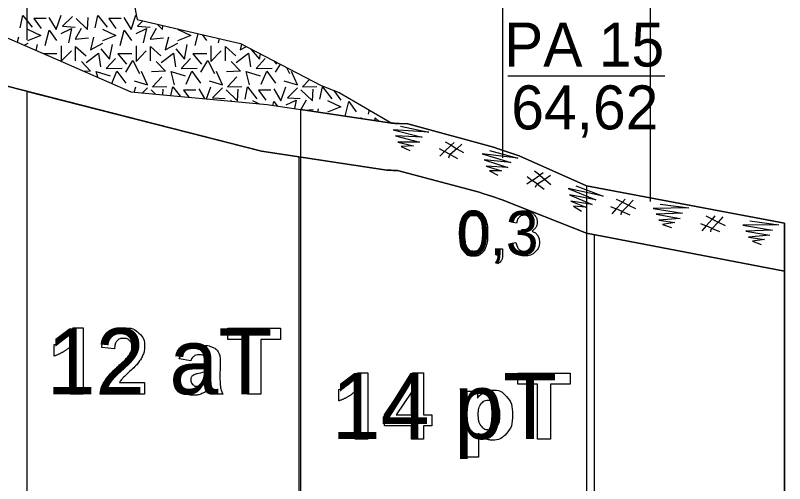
# Model space of a CAD drawing. Extents: x 532503 to 539665, y 6557663 to 6561526.
# Drawn here: x 538711.2 to 538809.1, y 6560416.4 to 6560476 of the extents above; entities that cross this region are included whole.
import ezdxf

# ---------------------------------------------------------------- set-up
doc = ezdxf.new("R2010")
doc.units = 0
for name, color, linetype in [('Default', 7, 'Continuous'), ('GEOLPUNKT', 7, 'Continuous'), ('illumineerimisjooned', 7, 'Continuous'), ('Kaitsevöönd', 7, 'Continuous'), ('kataster', 7, 'Continuous'), ('maapind', 7, 'Continuous'), ('maapind varasem', 7, 'Continuous'), ('Plokid', 7, 'Continuous'), ('Proovid', 7, 'Continuous'), ('Täide', 7, 'Continuous')]:
    doc.layers.add(name, color=color, linetype=linetype)

msp = doc.modelspace()

# ---------------------------------------------------------------- linework, layer by layer
at = {"layer": 'Default'}
for points in [[(538707.531, 6560474.146), (538708.829, 6560473.651), (538710.406, 6560472.999), (538716.58, 6560470.331), (538725.851, 6560466.27), (538743.23, 6560464.64), (538759.11, 6560462.265), (538759.363, 6560462.248), (538759.494, 6560462.241), (538760.031, 6560462.221), (538761.154, 6560462.183), (538772.041, 6560459.209), (538772.651, 6560458.993), (538773.804, 6560458.605), (538775.312, 6560458.123), (538783.9, 6560454.27), (538809.139, 6560449.524)], [(538702.941, 6560469.214), (538704.114, 6560469.027), (538706.614, 6560468.075), (538708.069, 6560467.473), (538742.506, 6560458.681), (538758.463, 6560456.295), (538759.017, 6560456.257), (538759.235, 6560456.247), (538759.815, 6560456.225), (538770.246, 6560453.48), (538770.692, 6560453.322), (538771.934, 6560452.903), (538773.165, 6560452.51), (538783.9, 6560448.27), (538809.139, 6560443.419)]]:
    msp.add_lwpolyline(points, dxfattribs=at)
at = {"layer": 'GEOLPUNKT'}
for p, q in [((538773.9, 6560468.27), (538793.9, 6560468.27)), ((538783.9, 6560454.27), (538783.9, 6560154.27))]:
    msp.add_line(p, q, dxfattribs=at)
at = {"layer": 'illumineerimisjooned'}
msp.add_line((538712.678, 6560472.885), (538712.678, 6560532.885), dxfattribs=at)
at = {"layer": 'Kaitsevöönd'}
msp.add_line((538747.475, 6560464.005), (538747.475, 6560158.959), dxfattribs=at)
msp.add_line((538747.475, 6560464.005), (538747.475, 6560158.959), dxfattribs=at)
for points in [[(538809.139, 6560449.524), (538783.9, 6560454.27), (538775.312, 6560458.123), (538773.804, 6560458.605), (538772.651, 6560458.993), (538772.041, 6560459.209), (538761.154, 6560462.183), (538760.031, 6560462.221), (538759.494, 6560462.241), (538759.363, 6560462.248), (538759.11, 6560462.265), (538747.475, 6560464.005)], [(538809.139, 6560449.524), (538809.139, 6560171.87), (538809.139, 6560154.375)], [(538809.139, 6560154.375), (538809.139, 6560171.87), (538809.139, 6560449.524)]]:
    msp.add_lwpolyline(points, dxfattribs=at)
at = {"layer": 'kataster'}
for p, q in [((538773.234, 6560457.831), (538773.234, 6560517.831)), ((538792.061, 6560452.308), (538792.061, 6560512.308))]:
    msp.add_line(p, q, dxfattribs=at)
at = {"layer": 'maapind'}
msp.add_lwpolyline([(538724.468, 6560486.747), (538726.672, 6560475.462), (538739.829, 6560472.4), (538750.119, 6560467.048), (538752.408, 6560466.147), (538759.11, 6560462.265)], dxfattribs=at)
at = {"layer": 'maapind varasem'}
msp.add_lwpolyline([(538672.117, 6560480.198), (538703.931, 6560475.433), (538706.155, 6560474.67), (538708.829, 6560473.651), (538710.406, 6560472.999), (538716.58, 6560470.331), (538725.851, 6560466.27), (538743.23, 6560464.64), (538759.11, 6560462.265), (538759.362, 6560462.248)], dxfattribs=at)
at = {"layer": 'Plokid'}
for p, q in [((538712.678, 6560208.492), (538712.678, 6560466.296)), ((538747.31, 6560203.522), (538747.31, 6560457.963)), ((538784.9, 6560448.078), (538784.9, 6560198.127))]:
    msp.add_line(p, q, dxfattribs=at)
for points in [[(538712.678, 6560466.296), (538742.506, 6560458.681), (538758.463, 6560456.295), (538759.017, 6560456.257), (538759.235, 6560456.247), (538759.815, 6560456.225), (538770.246, 6560453.48), (538770.692, 6560453.322), (538771.934, 6560452.903), (538773.165, 6560452.51), (538783.9, 6560448.27), (538784.9, 6560448.078)], [(538718.467, 6560436.183), (538719.775, 6560436.183), (538719.775, 6560427.751)], [(538740.731, 6560427.751), (538740.731, 6560434.73), (538738.24, 6560434.73), (538738.24, 6560436.151), (538744.911, 6560436.151), (538744.911, 6560434.73), (538742.427, 6560434.73), (538742.427, 6560427.751), (538740.731, 6560427.751)], [(538716.081, 6560432.598), (538716.081, 6560434.058)], [(538719.775, 6560427.751), (538718.162, 6560427.751), (538718.162, 6560433.817)], [(538723.771, 6560433.533), (538722.164, 6560433.693)], [(538733.502, 6560431.983), (538732.042, 6560432.246)], [(538735.66, 6560431.727), (538735.66, 6560431.887)], [(538737.248, 6560431.631), (538737.222, 6560429.751)], [(538735.66, 6560430.356), (538735.66, 6560430.677)], [(538754.734, 6560430.473), (538756.042, 6560430.473), (538756.042, 6560422.041)], [(538761.599, 6560422.041), (538761.599, 6560423.732), (538758.161, 6560423.732), (538758.161, 6560425.134), (538761.805, 6560430.473), (538763.155, 6560430.473), (538763.155, 6560425.14), (538764.199, 6560425.14), (538764.199, 6560423.732), (538763.155, 6560423.732), (538763.155, 6560422.041), (538761.599, 6560422.041)], [(538777.644, 6560422.041), (538777.644, 6560429.02), (538775.153, 6560429.02), (538775.153, 6560430.441), (538781.825, 6560430.441), (538781.825, 6560429.02), (538779.341, 6560429.02), (538779.341, 6560422.041), (538777.644, 6560422.041)], [(538727.612, 6560429.249), (538727.612, 6560427.751), (538721.971, 6560427.751)], [(538724.415, 6560429.249), (538727.612, 6560429.249)], [(538752.348, 6560426.888), (538752.348, 6560428.348)], [(538737.587, 6560427.751), (538735.993, 6560427.751)], [(538756.042, 6560422.041), (538754.429, 6560422.041), (538754.429, 6560428.107)], [(538761.599, 6560425.14), (538761.599, 6560428.016), (538759.668, 6560425.14), (538761.599, 6560425.14)], [(538768.52, 6560428.13), (538770.025, 6560428.13), (538770.025, 6560427.236)], [(538770.134, 6560422.795), (538770.134, 6560419.724), (538768.52, 6560419.724), (538768.52, 6560428.13)]]:
    msp.add_lwpolyline(points, dxfattribs=at)
for points, degree in [([(538716.081, 6560434.058), (538716.712, 6560434.264), (538717.452, 6560434.84), (538718.192, 6560435.416), (538718.467, 6560436.183)], 3), ([(538722.164, 6560433.693), (538722.307, 6560435.024), (538723.062, 6560435.604), (538723.818, 6560436.183), (538724.951, 6560436.183), (538726.193, 6560436.183), (538726.902, 6560435.513), (538727.612, 6560434.844), (538727.612, 6560433.847), (538727.612, 6560433.28), (538727.409, 6560432.768), (538727.206, 6560432.256), (538726.765, 6560431.694), (538726.473, 6560431.322), (538725.71, 6560430.624), (538724.947, 6560429.925), (538724.744, 6560429.696), (538724.541, 6560429.467), (538724.415, 6560429.249)], 3), ([(538721.971, 6560427.751), (538722.063, 6560428.599), (538722.521, 6560429.357), (538722.98, 6560430.116), (538724.332, 6560431.37), (538725.42, 6560432.383), (538725.666, 6560432.744), (538725.999, 6560433.242), (538725.999, 6560433.729), (538725.999, 6560434.267), (538725.71, 6560434.556), (538725.422, 6560434.845), (538724.913, 6560434.845), (538724.41, 6560434.845), (538724.113, 6560434.541), (538723.816, 6560434.238), (538723.771, 6560433.533)], 3), ([(538718.162, 6560433.817), (538717.279, 6560432.993), (538716.081, 6560432.598)], 2), ([(538732.042, 6560432.246), (538732.289, 6560433.127), (538732.892, 6560433.551), (538733.494, 6560433.974), (538734.682, 6560433.974), (538735.761, 6560433.974), (538736.289, 6560433.719), (538736.817, 6560433.464), (538737.032, 6560433.072), (538737.248, 6560432.679), (538737.248, 6560431.631)], 3), ([(538735.66, 6560431.887), (538735.66, 6560432.351), (538735.43, 6560432.548), (538735.201, 6560432.745), (538734.564, 6560432.745), (538734.133, 6560432.745), (538733.892, 6560432.576), (538733.651, 6560432.407), (538733.502, 6560431.983)], 3), ([(538735.993, 6560427.751), (538735.93, 6560427.912), (538735.838, 6560428.228), (538735.798, 6560428.371), (538735.781, 6560428.417), (538735.369, 6560428.017), (538734.899, 6560427.817), (538734.43, 6560427.617), (538733.897, 6560427.617), (538732.958, 6560427.617), (538732.417, 6560428.127), (538731.876, 6560428.637), (538731.876, 6560429.417), (538731.876, 6560429.933), (538732.123, 6560430.337), (538732.369, 6560430.741), (538732.813, 6560430.956), (538733.258, 6560431.171), (538734.095, 6560431.332), (538735.224, 6560431.544), (538735.66, 6560431.727)], 3), ([(538735.66, 6560430.677), (538735.351, 6560430.574), (538734.681, 6560430.431), (538734.011, 6560430.287), (538733.804, 6560430.15), (538733.489, 6560429.926), (538733.489, 6560429.582), (538733.489, 6560429.243), (538733.741, 6560428.997), (538733.993, 6560428.75), (538734.383, 6560428.75), (538734.818, 6560428.75), (538735.213, 6560429.037), (538735.505, 6560429.255), (538735.597, 6560429.57), (538735.66, 6560429.777), (538735.66, 6560430.356)], 3), ([(538752.348, 6560428.348), (538752.979, 6560428.554), (538753.719, 6560429.13), (538754.459, 6560429.706), (538754.734, 6560430.473)], 3), ([(538737.222, 6560429.751), (538737.222, 6560428.949), (538737.299, 6560428.568), (538737.376, 6560428.187), (538737.587, 6560427.751)], 3), ([(538770.025, 6560427.236), (538770.317, 6560427.694), (538770.816, 6560427.979), (538771.315, 6560428.264), (538771.922, 6560428.264), (538772.983, 6560428.264), (538773.722, 6560427.434), (538774.462, 6560426.603), (538774.462, 6560425.12), (538774.462, 6560423.597), (538773.717, 6560422.752), (538772.971, 6560421.907), (538771.911, 6560421.907), (538771.406, 6560421.907), (538770.997, 6560422.107), (538770.587, 6560422.308), (538770.134, 6560422.795)], 3), ([(538754.429, 6560428.107), (538753.546, 6560427.283), (538752.348, 6560426.888)], 2), ([(538770.108, 6560425.189), (538770.108, 6560424.165), (538770.517, 6560423.676), (538770.925, 6560423.187), (538771.512, 6560423.187), (538772.075, 6560423.187), (538772.449, 6560423.636), (538772.823, 6560424.085), (538772.823, 6560425.109), (538772.823, 6560426.064), (538772.438, 6560426.527), (538772.052, 6560426.99), (538771.483, 6560426.99), (538770.89, 6560426.99), (538770.499, 6560426.536), (538770.108, 6560426.081), (538770.108, 6560425.189)], 3)]:
    msp.add_open_spline(points, degree=degree, dxfattribs=at)
at = {"layer": 'Proovid'}
for points in [[(538774.989, 6560449.517), (538774.302, 6560449.64)], [(538775.589, 6560448.125), (538775.666, 6560448.727)], [(538774.234, 6560446.956), (538774.921, 6560447.045)], [(538772.428, 6560445.47), (538772.428, 6560446.251), (538773.209, 6560446.251), (538773.209, 6560445.47)], [(538772.817, 6560445.47), (538772.428, 6560445.47)], [(538772.573, 6560444.36), (538772.381, 6560444.655)]]:
    msp.add_lwpolyline(points, dxfattribs=at)
for points in [[(538767.707, 6560448.232), (538767.707, 6560449.225), (538767.912, 6560449.831), (538768.116, 6560450.437), (538768.519, 6560450.764), (538768.921, 6560451.092), (538769.532, 6560451.092), (538769.983, 6560451.092), (538770.323, 6560450.91), (538770.664, 6560450.729), (538770.885, 6560450.387), (538771.105, 6560450.046), (538771.231, 6560449.555), (538771.357, 6560449.064), (538771.357, 6560448.232), (538771.357, 6560447.247), (538771.155, 6560446.641), (538770.952, 6560446.035), (538770.549, 6560445.705), (538770.147, 6560445.376), (538769.532, 6560445.376), (538768.723, 6560445.376), (538768.261, 6560445.954), (538767.707, 6560446.655), (538767.707, 6560448.232)], [(538774.302, 6560449.64), (538774.428, 6560450.332), (538774.875, 6560450.712), (538775.322, 6560451.092), (538775.987, 6560451.092), (538776.446, 6560451.092), (538776.832, 6560450.895), (538777.218, 6560450.699), (538777.423, 6560450.359), (538777.627, 6560450.02), (538777.627, 6560449.639), (538777.627, 6560449.276), (538777.432, 6560448.979), (538777.237, 6560448.681), (538776.855, 6560448.506), (538777.352, 6560448.391), (538777.626, 6560448.031), (538777.9, 6560447.67), (538777.9, 6560447.128), (538777.9, 6560446.395), (538777.365, 6560445.886), (538776.831, 6560445.376), (538776.013, 6560445.376), (538775.276, 6560445.376), (538774.789, 6560445.816), (538774.302, 6560446.256), (538774.234, 6560446.956)], [(538768.416, 6560448.232), (538768.416, 6560446.851), (538768.738, 6560446.395), (538769.06, 6560445.94), (538769.532, 6560445.94), (538770.005, 6560445.94), (538770.326, 6560446.397), (538770.648, 6560446.854), (538770.648, 6560448.232), (538770.648, 6560449.615), (538770.327, 6560450.069), (538770.006, 6560450.524), (538769.525, 6560450.524), (538769.052, 6560450.524), (538768.769, 6560450.123), (538768.416, 6560449.611), (538768.416, 6560448.232)], [(538775.666, 6560448.727), (538775.734, 6560448.719), (538775.776, 6560448.719), (538776.216, 6560448.719), (538776.567, 6560448.948), (538776.918, 6560449.177), (538776.918, 6560449.654), (538776.918, 6560450.032), (538776.662, 6560450.28), (538776.407, 6560450.528), (538776.002, 6560450.528), (538775.6, 6560450.528), (538775.333, 6560450.275), (538775.066, 6560450.022), (538774.989, 6560449.517)], [(538774.921, 6560447.045), (538775.039, 6560446.46), (538775.323, 6560446.202), (538775.606, 6560445.944), (538776.017, 6560445.944), (538776.504, 6560445.944), (538776.837, 6560446.28), (538777.17, 6560446.616), (538777.17, 6560447.113), (538777.17, 6560447.587), (538776.861, 6560447.894), (538776.552, 6560448.202), (538776.074, 6560448.202), (538775.879, 6560448.202), (538775.589, 6560448.125)], [(538772.381, 6560444.655), (538772.599, 6560444.751), (538772.702, 6560444.936), (538772.805, 6560445.122), (538772.817, 6560445.47)], [(538773.209, 6560445.47), (538773.209, 6560445.038), (538773.057, 6560444.772), (538772.905, 6560444.506), (538772.573, 6560444.36)]]:
    msp.add_open_spline(points, degree=3, dxfattribs=at)
at = {"layer": 'Täide'}
for p, q in [((538730.868, 6560474.418), (538730.882, 6560474.482)), ((538734.057, 6560472.156), (538734.432, 6560473.656)), ((538734.962, 6560473.533), (538735.492, 6560472.797)), ((538711.56, 6560473.207), (538711.404, 6560472.568)), ((538712.28, 6560472.19), (538712.769, 6560472.453)), ((538713.817, 6560471.525), (538713.965, 6560472.264)), ((538737.118, 6560473.031), (538737.002, 6560472.505)), ((538716.98, 6560472.095), (538716.98, 6560470.156)), ((538717.012, 6560470.142), (538718.293, 6560471.453)), ((538716.445, 6560471.1), (538714.8, 6560471.1)), ((538744.074, 6560470.192), (538744.411, 6560469.787)), ((538744.31, 6560468.766), (538744.915, 6560469.755)), ((538745.681, 6560469.356), (538746.064, 6560468.596)), ((538726.282, 6560466.23), (538726.518, 6560466.903)), ((538727.983, 6560466.764), (538727.349, 6560466.13)), ((538728.443, 6560466.495), (538728.988, 6560465.976)), ((538729.954, 6560465.885), (538729.996, 6560466.6)), ((538734.528, 6560466.624), (538735.267, 6560465.387)), ((538735.525, 6560465.363), (538736.063, 6560466.903)), ((538751.725, 6560466.416), (538752.608, 6560465.199)), ((538738.641, 6560465.205), (538738.568, 6560465.077)), ((538741.35, 6560465.139), (538742.222, 6560464.734)), ((538748.187, 6560465.205), (538747.503, 6560464.001)), ((538748.053, 6560463.918), (538749.103, 6560464.014)), ((538749.744, 6560464.105), (538749.64, 6560463.681)), ((538756.213, 6560463.943), (538756.094, 6560463.403)), ((538755.163, 6560462.993), (538755.163, 6560462.855)), ((538809.139, 6560385.093), (538809.139, 6560443.419))]:
    msp.add_line(p, q, dxfattribs=at)
for points in [[(538711.776, 6560474.418), (538712.108, 6560475.971), (538713.294, 6560474.47)], [(538715.07, 6560475.575), (538713.5, 6560475.575), (538714.425, 6560474.301)], [(538715.437, 6560475.726), (538716.344, 6560474.207), (538716.972, 6560476.005)], [(538718.437, 6560475.865), (538717.181, 6560474.609), (538718.786, 6560474.487)], [(538718.897, 6560475.597), (538720.363, 6560474.201), (538720.45, 6560475.702)], [(538721.322, 6560474.418), (538721.654, 6560475.971), (538722.84, 6560474.47)], [(538724.616, 6560475.575), (538723.046, 6560475.575), (538723.971, 6560474.301)], [(538724.982, 6560475.726), (538725.89, 6560474.207), (538726.518, 6560476.005)], [(538727.408, 6560475.29), (538726.727, 6560474.609), (538728.332, 6560474.487)], [(538712.713, 6560474.241), (538714.423, 6560473.447), (538712.713, 6560472.744)], [(538716.994, 6560473.696), (538718.307, 6560474.307), (538717.91, 6560472.505)], [(538719.549, 6560474.307), (538718.786, 6560472.963), (538720.465, 6560473.116)], [(538722.259, 6560474.241), (538723.968, 6560473.447), (538722.259, 6560472.744)], [(538726.54, 6560473.696), (538727.853, 6560474.307), (538727.456, 6560472.505)], [(538729.095, 6560474.307), (538728.332, 6560472.963), (538730.011, 6560473.116)], [(538729.203, 6560474.873), (538729.909, 6560474.201), (538729.938, 6560474.702)], [(538731.805, 6560474.241), (538733.514, 6560473.447), (538731.805, 6560472.744)], [(538714.965, 6560472.156), (538715.454, 6560474.11), (538716.4, 6560472.797)], [(538724.511, 6560472.156), (538725, 6560474.11), (538725.946, 6560472.797)], [(538809.139, 6560443.419), (538783.9, 6560448.27), (538773.165, 6560452.51), (538771.934, 6560452.903), (538770.692, 6560453.322), (538770.246, 6560453.48), (538759.815, 6560456.225), (538759.235, 6560456.247), (538759.017, 6560456.257), (538758.463, 6560456.295), (538742.506, 6560458.681), (538708.069, 6560467.473), (538706.614, 6560468.075), (538704.114, 6560469.027), (538682.154, 6560472.523)], [(538721.106, 6560473.207), (538720.709, 6560471.589), (538722.315, 6560472.453)], [(538722.056, 6560471.725), (538723.142, 6560470.429), (538723.511, 6560472.264)], [(538730.652, 6560473.207), (538730.255, 6560471.589), (538731.861, 6560472.453)], [(538731.602, 6560471.725), (538732.688, 6560470.429), (538733.057, 6560472.264)], [(538739.981, 6560472.321), (538739.801, 6560471.589), (538740.581, 6560472.009)], [(538718.817, 6560470.184), (538718.817, 6560472.029), (538720.16, 6560470.825)], [(538726.526, 6560472.095), (538726.526, 6560470.11), (538727.839, 6560471.453)], [(538728.362, 6560470.184), (538728.362, 6560472.029), (538729.706, 6560470.825)], [(538736.072, 6560472.095), (538736.072, 6560470.11), (538737.385, 6560471.453)], [(538737.908, 6560470.184), (538737.908, 6560472.029), (538739.251, 6560470.825)], [(538741.163, 6560471.706), (538742.234, 6560470.429), (538742.365, 6560471.081)], [(538720.19, 6560470.001), (538721.747, 6560471.161), (538722.022, 6560469.42)], [(538723.901, 6560470.507), (538722.74, 6560469.224), (538724.755, 6560469.285)], [(538725.991, 6560471.1), (538724.229, 6560471.1), (538725.319, 6560469.787)], [(538729.736, 6560470.001), (538731.293, 6560471.161), (538731.568, 6560469.42)], [(538733.446, 6560470.507), (538732.286, 6560469.224), (538734.301, 6560469.285)], [(538735.537, 6560471.1), (538733.774, 6560471.1), (538734.865, 6560469.787)], [(538739.282, 6560470.001), (538740.839, 6560471.161), (538741.114, 6560469.42)], [(538742.992, 6560470.507), (538741.832, 6560469.224), (538743.847, 6560469.285)], [(538719.565, 6560470.11), (538720.726, 6560468.888), (538719.964, 6560468.849)], [(538725.218, 6560468.766), (538726.134, 6560470.262), (538726.972, 6560468.596)], [(538729.111, 6560470.11), (538730.271, 6560468.888), (538728.501, 6560468.797)], [(538734.764, 6560468.766), (538735.68, 6560470.262), (538736.518, 6560468.596)], [(538738.657, 6560470.11), (538739.817, 6560468.888), (538738.047, 6560468.797)], [(538721.644, 6560468.113), (538721.458, 6560468.858), (538723.229, 6560468.277)], [(538723.432, 6560467.33), (538724.084, 6560468.888), (538725.213, 6560467.361)], [(538726.28, 6560467.646), (538727.989, 6560467.157), (538727.226, 6560468.837)], [(538731.431, 6560467.147), (538731.004, 6560468.858), (538732.775, 6560468.277)], [(538732.927, 6560467.209), (538733.63, 6560468.888), (538734.759, 6560467.361)], [(538735.826, 6560467.646), (538737.535, 6560467.157), (538736.772, 6560468.837)], [(538740.977, 6560467.147), (538740.55, 6560468.858), (538742.321, 6560468.277)], [(538742.473, 6560467.209), (538743.175, 6560468.888), (538744.305, 6560467.361)], [(538745.372, 6560467.646), (538747.081, 6560467.157), (538746.318, 6560468.837)], [(538729.813, 6560468.155), (538728.623, 6560466.903), (538730.455, 6560466.934)], [(538739.359, 6560468.155), (538738.169, 6560466.903), (538740, 6560466.934)], [(538748.603, 6560467.837), (538747.714, 6560466.903), (538749.546, 6560466.934)], [(538730.969, 6560465.79), (538731.199, 6560466.869), (538732.139, 6560465.68)], [(538734.162, 6560466.473), (538732.592, 6560466.473), (538733.242, 6560465.577)], [(538737.529, 6560466.764), (538736.273, 6560465.507), (538737.878, 6560465.385)], [(538737.989, 6560466.495), (538739.454, 6560465.099), (538739.542, 6560466.6)], [(538740.414, 6560465.316), (538740.745, 6560466.869), (538741.931, 6560465.368)], [(538743.708, 6560466.473), (538742.138, 6560466.473), (538743.062, 6560465.199)], [(538744.074, 6560466.624), (538744.981, 6560465.106), (538745.609, 6560466.903)], [(538747.075, 6560466.764), (538745.819, 6560465.507), (538747.424, 6560465.385)], [(538747.535, 6560466.495), (538749, 6560465.099), (538749.087, 6560466.6)], [(538749.96, 6560465.316), (538750.291, 6560466.869), (538751.477, 6560465.368)], [(538737.367, 6560465.19), (538737.399, 6560465.205), (538737.395, 6560465.187)], [(538743.971, 6560464.529), (538744.091, 6560465.008), (538744.493, 6560464.451)], [(538745.632, 6560464.594), (538746.945, 6560465.205), (538746.706, 6560464.12)], [(538750.896, 6560465.139), (538752.606, 6560464.345), (538750.896, 6560463.643)], [(538753.173, 6560463.153), (538753.637, 6560465.008), (538754.583, 6560463.695)], [(538757, 6560462.58), (538757, 6560462.927), (538757.464, 6560462.511)], [(538760.2, 6560461.892), (538763.834, 6560461.103), (538759.264, 6560461.412), (538762.977, 6560460.499), (538759.59, 6560460.639), (538762.619, 6560459.863), (538759.868, 6560459.852), (538761.871, 6560459.381), (538760.32, 6560459.274), (538761.407, 6560458.797)], [(538766.359, 6560457.861), (538766.44, 6560458.156), (538766.549, 6560458.261), (538765.816, 6560458.652), (538766.656, 6560459.44), (538765.93, 6560459.856)], [(538768.04, 6560459.603), (538767.39, 6560459.01), (538766.549, 6560458.261), (538767.469, 6560457.773)], [(538767.051, 6560459.818), (538766.656, 6560459.44), (538767.39, 6560459.01), (538768.251, 6560458.515)], [(538765.119, 6560459.021), (538765.816, 6560458.652), (538765.212, 6560458.07)], [(538771.57, 6560458.796), (538775.152, 6560457.796), (538770.608, 6560458.37), (538774.261, 6560457.243), (538770.888, 6560457.58), (538773.867, 6560456.629), (538771.12, 6560456.778), (538773.092, 6560456.192), (538771.538, 6560456.175), (538772.595, 6560455.635)], [(538777.409, 6560454.116), (538777.534, 6560454.395), (538777.658, 6560454.482), (538776.994, 6560454.981), (538777.946, 6560455.631), (538777.293, 6560456.154)], [(538778.395, 6560455.942), (538777.946, 6560455.631), (538778.605, 6560455.092), (538779.378, 6560454.471)], [(538776.362, 6560455.453), (538776.994, 6560454.981), (538776.307, 6560454.5)], [(538779.338, 6560455.578), (538778.605, 6560455.092), (538777.658, 6560454.482), (538778.492, 6560453.858)], [(538782.556, 6560454.29), (538786.025, 6560452.949), (538781.557, 6560453.96), (538785.085, 6560452.485), (538781.76, 6560453.146), (538784.632, 6560451.912), (538781.913, 6560452.325), (538783.819, 6560451.551), (538782.27, 6560451.685), (538783.27, 6560451.046)], [(538788.308, 6560450.594), (538788.364, 6560450.895), (538788.465, 6560451.008), (538787.703, 6560451.339), (538788.476, 6560452.193), (538787.719, 6560452.549)], [(538789.842, 6560452.467), (538789.243, 6560451.823), (538788.465, 6560451.008), (538789.421, 6560450.596)], [(538788.84, 6560452.601), (538788.476, 6560452.193), (538789.243, 6560451.823), (538790.14, 6560451.399)], [(538793.272, 6560451.966), (538796.958, 6560451.473), (538792.378, 6560451.412), (538796.152, 6560450.802), (538792.765, 6560450.668), (538795.847, 6560450.139), (538793.106, 6560449.906), (538795.141, 6560449.598), (538793.603, 6560449.366), (538794.725, 6560448.978)], [(538786.978, 6560451.65), (538787.703, 6560451.339), (538787.147, 6560450.711)], [(538799.737, 6560448.445), (538799.793, 6560448.746), (538799.894, 6560448.859), (538799.132, 6560449.19), (538799.905, 6560450.043), (538799.148, 6560450.4)], [(538801.271, 6560450.318), (538800.672, 6560449.673), (538799.894, 6560448.859), (538800.85, 6560448.447)], [(538800.269, 6560450.451), (538799.905, 6560450.043), (538800.672, 6560449.673), (538801.569, 6560449.25)], [(538804.701, 6560449.817), (538808.387, 6560449.323), (538803.807, 6560449.263), (538807.581, 6560448.653), (538804.194, 6560448.518), (538807.275, 6560447.99), (538804.535, 6560447.756), (538806.569, 6560447.449), (538805.032, 6560447.217), (538806.153, 6560446.829)], [(538798.407, 6560449.501), (538799.132, 6560449.19), (538798.576, 6560448.561)]]:
    msp.add_lwpolyline(points, dxfattribs=at)

# ---------------------------------------------------------------- texts
at = {"layer": 'GEOLPUNKT'}
for s, p in [('PA 15', (538773.4, 6560469.47)), ('64,62', (538774.322, 6560461.47))]:
    msp.add_text(s, height=5.6, dxfattribs=at).set_placement(p)
at = {"layer": 'Plokid'}
for s, p in [('12 aT', (538715.153, 6560427.751)), ('14 pT', (538751.42, 6560422.041))]:
    msp.add_text(s, height=8.4, dxfattribs=at).set_placement(p)
at = {"layer": 'Proovid'}
msp.add_text('0,3', height=5.6, dxfattribs=at).set_placement((538767.383, 6560445.47))

doc.saveas('drawing.dxf')
